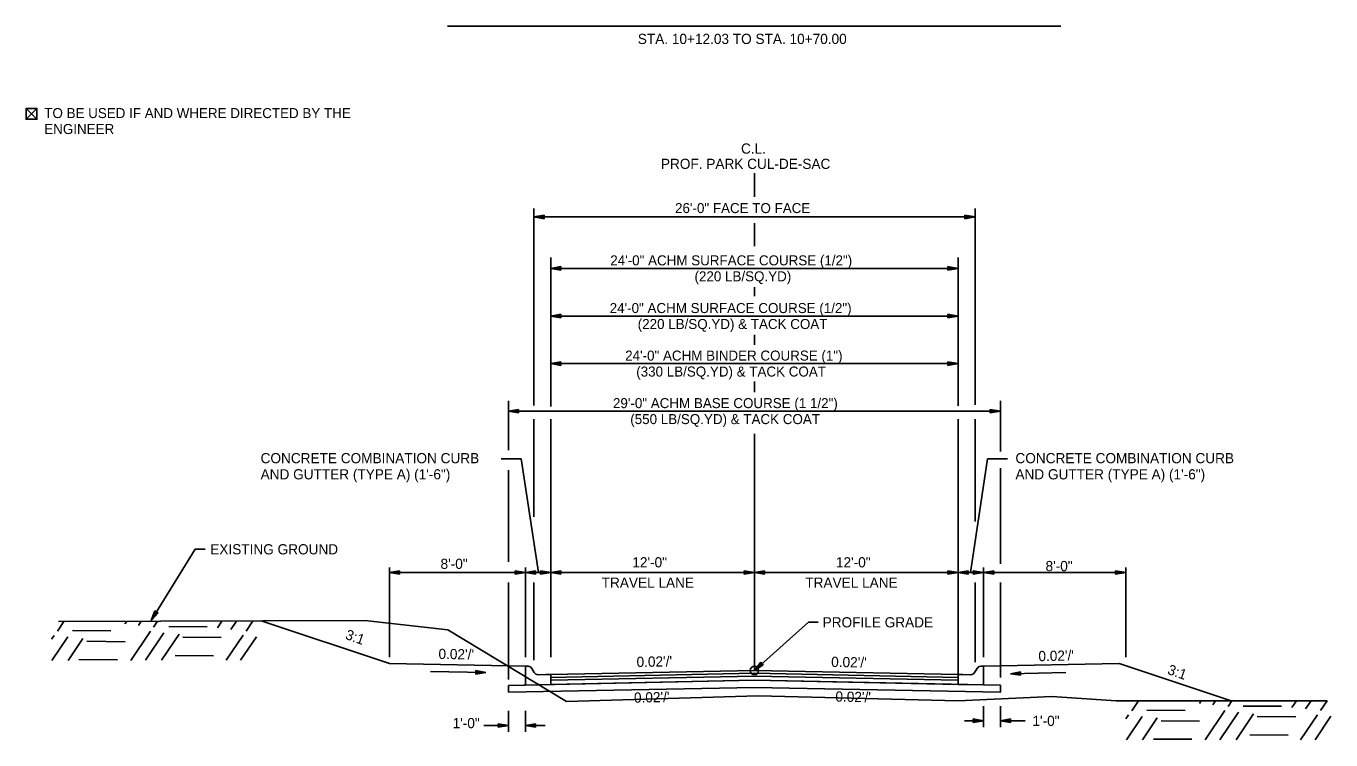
# Model space of a CAD drawing. Extents: x 1001270 to 1003428, y 1840152 to 1842912.
# Drawn here: x 1001306.6 to 1001383.5, y 1841414.6 to 1841456.7 of the extents above; entities that cross this region are included whole.
import ezdxf

# ---------------------------------------------------------------- set-up
doc = ezdxf.new("R2010")
doc.units = 0
for name, color, linetype in [('10', 7, 'Continuous'), ('19', 7, 'Continuous'), ('20', 7, 'Continuous'), ('8', 7, 'Continuous'), ('Default', 7, 'Continuous')]:
    doc.layers.add(name, color=color, linetype=linetype)

# ---------------------------------------------------------------- blocks, each defined once
blk = doc.blocks.new('TM')
at = {"layer": '8'}
for p, q in [((-120.309, 21.181), (-119.787, -20.829)), ((0, 0), (-120.309, 21.181)), ((-31.382, 2.945), (-120.176, 10.512)), ((-119.787, -20.829), (0, 0)), ((-119.911, -10.826), (-31.307, -3.057))]:
    blk.add_line(p, q, dxfattribs=at)

msp = doc.modelspace()

# ---------------------------------------------------------------- linework, layer by layer
at = {"layer": '10'}
for p, q in [((1001306.574, 1841451.825), (1001307.216, 1841451.184)), ((1001307.216, 1841451.825), (1001306.574, 1841451.184)), ((1001306.956, 1841451.184), (1001306.967, 1841451.184))]:
    msp.add_line(p, q, dxfattribs=at)
msp.add_lwpolyline([(1001306.967, 1841451.184), (1001307.216, 1841451.184), (1001307.216, 1841451.825), (1001306.574, 1841451.825), (1001306.574, 1841451.184), (1001306.956, 1841451.184)], dxfattribs=at)
at = {"layer": '19'}
for p, q in [((1001331.401, 1841456.668), (1001367.551, 1841456.668)), ((1001349.497, 1841446.616), (1001349.497, 1841448.008)), ((1001336.498, 1841434.333), (1001336.498, 1841445.929)), ((1001362.498, 1841434.372), (1001362.498, 1841445.929)), ((1001337.098, 1841445.531), (1001336.498, 1841445.426)), ((1001336.498, 1841445.426), (1001362.498, 1841445.426)), ((1001336.498, 1841445.426), (1001337.098, 1841445.321)), ((1001337.098, 1841445.476), (1001336.658, 1841445.441)), ((1001336.658, 1841445.411), (1001337.098, 1841445.371)), ((1001337.098, 1841445.321), (1001337.098, 1841445.531)), ((1001349.497, 1841443.716), (1001349.497, 1841445.057)), ((1001361.898, 1841445.321), (1001361.898, 1841445.531)), ((1001361.898, 1841445.531), (1001362.498, 1841445.426)), ((1001361.898, 1841445.476), (1001362.338, 1841445.441)), ((1001362.498, 1841445.426), (1001361.898, 1841445.321)), ((1001362.338, 1841445.411), (1001361.898, 1841445.371)), ((1001337.497, 1841434.273), (1001337.497, 1841443.05)), ((1001338.098, 1841442.504), (1001337.498, 1841442.399)), ((1001338.098, 1841442.294), (1001338.098, 1841442.504)), ((1001360.898, 1841442.294), (1001360.898, 1841442.504)), ((1001360.898, 1841442.504), (1001361.498, 1841442.399)), ((1001361.497, 1841434.307), (1001361.497, 1841443.05)), ((1001337.497, 1841442.399), (1001361.497, 1841442.399)), ((1001337.498, 1841442.399), (1001338.098, 1841442.294)), ((1001338.098, 1841442.449), (1001337.658, 1841442.414)), ((1001337.658, 1841442.384), (1001338.098, 1841442.344)), ((1001360.898, 1841442.449), (1001361.338, 1841442.414)), ((1001361.498, 1841442.399), (1001360.898, 1841442.294)), ((1001361.338, 1841442.384), (1001360.898, 1841442.344)), ((1001349.497, 1841440.756), (1001349.497, 1841441.284)), ((1001337.491, 1841439.592), (1001337.497, 1841439.592)), ((1001361.497, 1841439.592), (1001337.497, 1841439.592)), ((1001338.098, 1841439.697), (1001337.498, 1841439.592)), ((1001337.498, 1841439.592), (1001338.098, 1841439.487)), ((1001338.098, 1841439.642), (1001337.658, 1841439.607)), ((1001337.658, 1841439.577), (1001338.098, 1841439.537)), ((1001338.098, 1841439.487), (1001338.098, 1841439.697)), ((1001360.898, 1841439.485), (1001360.898, 1841439.695)), ((1001360.898, 1841439.695), (1001361.498, 1841439.591)), ((1001360.898, 1841439.64), (1001361.338, 1841439.606)), ((1001361.498, 1841439.591), (1001360.898, 1841439.485)), ((1001361.338, 1841439.576), (1001360.898, 1841439.535)), ((1001349.497, 1841437.901), (1001349.497, 1841438.483)), ((1001361.497, 1841436.792), (1001337.497, 1841436.792)), ((1001338.098, 1841436.897), (1001337.498, 1841436.792)), ((1001337.498, 1841436.792), (1001338.098, 1841436.687)), ((1001338.098, 1841436.842), (1001337.658, 1841436.807)), ((1001337.658, 1841436.777), (1001338.098, 1841436.737)), ((1001338.098, 1841436.687), (1001338.098, 1841436.897)), ((1001360.898, 1841436.686), (1001360.898, 1841436.896)), ((1001360.898, 1841436.896), (1001361.498, 1841436.791)), ((1001360.898, 1841436.841), (1001361.338, 1841436.806)), ((1001361.498, 1841436.791), (1001360.898, 1841436.686)), ((1001361.338, 1841436.776), (1001360.898, 1841436.736)), ((1001349.497, 1841435.103), (1001349.497, 1841435.734)), ((1001334.997, 1841431.688), (1001334.997, 1841434.592)), ((1001335.597, 1841434.097), (1001334.997, 1841433.992)), ((1001335.597, 1841433.887), (1001335.597, 1841434.097)), ((1001363.397, 1841433.885), (1001363.397, 1841434.095)), ((1001363.397, 1841434.095), (1001363.997, 1841433.991)), ((1001363.994, 1841431.61), (1001363.994, 1841434.592)), ((1001334.997, 1841433.992), (1001335.597, 1841433.887)), ((1001334.997, 1841433.992), (1001363.994, 1841433.992)), ((1001335.597, 1841434.042), (1001335.157, 1841434.007)), ((1001335.157, 1841433.977), (1001335.597, 1841433.937)), ((1001336.498, 1841427.758), (1001336.498, 1841433.516)), ((1001337.497, 1841419.498), (1001337.497, 1841433.516)), ((1001361.497, 1841418.48), (1001361.497, 1841433.516)), ((1001362.498, 1841427.486), (1001362.498, 1841433.516)), ((1001363.397, 1841434.04), (1001363.837, 1841434.006)), ((1001363.997, 1841433.991), (1001363.397, 1841433.885)), ((1001363.837, 1841433.976), (1001363.397, 1841433.935)), ((1001349.497, 1841418.72), (1001349.497, 1841432.656)), ((1001334.578, 1841431.181), (1001335.757, 1841431.181)), ((1001335.757, 1841431.181), (1001336.772, 1841424.489)), ((1001363.228, 1841431.181), (1001362.24, 1841424.489)), ((1001364.407, 1841431.181), (1001363.228, 1841431.181)), ((1001334.997, 1841425.113), (1001334.997, 1841430.521)), ((1001363.994, 1841424.996), (1001363.994, 1841430.637)), ((1001327.988, 1841419.498), (1001327.988, 1841424.789)), ((1001328.588, 1841424.594), (1001327.988, 1841424.489)), ((1001327.988, 1841424.489), (1001337.497, 1841424.489)), ((1001327.988, 1841424.489), (1001328.588, 1841424.384)), ((1001328.588, 1841424.539), (1001328.148, 1841424.504)), ((1001328.148, 1841424.474), (1001328.588, 1841424.434)), ((1001328.588, 1841424.384), (1001328.588, 1841424.594)), ((1001335.397, 1841424.594), (1001335.397, 1841424.384)), ((1001335.997, 1841424.489), (1001335.397, 1841424.594)), ((1001335.837, 1841424.504), (1001335.397, 1841424.539)), ((1001335.397, 1841424.384), (1001335.997, 1841424.489)), ((1001335.397, 1841424.434), (1001335.837, 1841424.474)), ((1001335.997, 1841419.498), (1001335.997, 1841424.789)), ((1001336.597, 1841424.594), (1001335.997, 1841424.489)), ((1001335.997, 1841424.489), (1001336.597, 1841424.384)), ((1001336.597, 1841424.539), (1001336.157, 1841424.504)), ((1001336.157, 1841424.474), (1001336.597, 1841424.434)), ((1001336.597, 1841424.384), (1001336.597, 1841424.594)), ((1001336.897, 1841424.594), (1001336.897, 1841424.384)), ((1001337.497, 1841424.489), (1001336.897, 1841424.594)), ((1001337.337, 1841424.504), (1001336.897, 1841424.539)), ((1001336.897, 1841424.384), (1001337.497, 1841424.489)), ((1001336.897, 1841424.434), (1001337.337, 1841424.474)), ((1001338.097, 1841424.594), (1001337.497, 1841424.489)), ((1001337.497, 1841424.489), (1001349.497, 1841424.489)), ((1001337.497, 1841424.489), (1001338.097, 1841424.384)), ((1001338.097, 1841424.539), (1001337.657, 1841424.504)), ((1001337.657, 1841424.474), (1001338.097, 1841424.434)), ((1001338.097, 1841424.384), (1001338.097, 1841424.594)), ((1001348.897, 1841424.594), (1001348.897, 1841424.384)), ((1001349.497, 1841424.489), (1001348.897, 1841424.594)), ((1001349.337, 1841424.504), (1001348.897, 1841424.539)), ((1001348.897, 1841424.384), (1001349.497, 1841424.489)), ((1001348.897, 1841424.434), (1001349.337, 1841424.474)), ((1001350.097, 1841424.594), (1001349.497, 1841424.489)), ((1001349.497, 1841424.489), (1001361.497, 1841424.489)), ((1001349.497, 1841424.489), (1001350.097, 1841424.384)), ((1001350.097, 1841424.539), (1001349.657, 1841424.504)), ((1001349.657, 1841424.474), (1001350.097, 1841424.434)), ((1001350.097, 1841424.384), (1001350.097, 1841424.594)), ((1001360.897, 1841424.384), (1001360.897, 1841424.594)), ((1001360.897, 1841424.594), (1001361.497, 1841424.489)), ((1001360.897, 1841424.539), (1001361.337, 1841424.504)), ((1001361.497, 1841424.489), (1001360.897, 1841424.384)), ((1001361.337, 1841424.474), (1001360.897, 1841424.434)), ((1001361.497, 1841424.489), (1001362.097, 1841424.594)), ((1001362.097, 1841424.384), (1001361.497, 1841424.489)), ((1001362.997, 1841424.489), (1001361.497, 1841424.489)), ((1001361.657, 1841424.504), (1001362.097, 1841424.539)), ((1001362.097, 1841424.434), (1001361.657, 1841424.474)), ((1001362.097, 1841424.594), (1001362.097, 1841424.384)), ((1001362.397, 1841424.384), (1001362.397, 1841424.594)), ((1001362.397, 1841424.594), (1001362.997, 1841424.489)), ((1001362.397, 1841424.539), (1001362.837, 1841424.504)), ((1001362.997, 1841424.489), (1001362.397, 1841424.384)), ((1001362.837, 1841424.474), (1001362.397, 1841424.434)), ((1001362.997, 1841419.498), (1001362.997, 1841424.789)), ((1001362.997, 1841424.489), (1001363.597, 1841424.594)), ((1001362.997, 1841424.489), (1001363.597, 1841424.594)), ((1001363.597, 1841424.384), (1001362.997, 1841424.489)), ((1001363.597, 1841424.384), (1001362.997, 1841424.489)), ((1001364.497, 1841424.489), (1001362.997, 1841424.489)), ((1001363.157, 1841424.504), (1001363.597, 1841424.539)), ((1001363.157, 1841424.504), (1001363.597, 1841424.539)), ((1001363.597, 1841424.434), (1001363.157, 1841424.474)), ((1001363.597, 1841424.434), (1001363.157, 1841424.474)), ((1001363.597, 1841424.594), (1001363.597, 1841424.384)), ((1001363.597, 1841424.594), (1001363.597, 1841424.384)), ((1001364.497, 1841424.489), (1001371.381, 1841424.489)), ((1001370.786, 1841424.385), (1001370.786, 1841424.595)), ((1001370.786, 1841424.595), (1001371.386, 1841424.49)), ((1001370.786, 1841424.54), (1001371.226, 1841424.505)), ((1001371.386, 1841424.49), (1001370.786, 1841424.385)), ((1001371.226, 1841424.475), (1001370.786, 1841424.435)), ((1001371.386, 1841419.499), (1001371.386, 1841424.79)), ((1001334.997, 1841418.188), (1001334.997, 1841423.907)), ((1001336.498, 1841419.316), (1001336.498, 1841423.907)), ((1001362.498, 1841419.199), (1001362.498, 1841423.907)), ((1001363.994, 1841418.304), (1001363.994, 1841423.907)), ((1001313.947, 1841421.656), (1001314.17, 1841422.222)), ((1001314.348, 1841422.113), (1001313.947, 1841421.656)), ((1001314.021, 1841421.796), (1001314.213, 1841422.19)), ((1001314.307, 1841422.134), (1001314.043, 1841421.785)), ((1001314.17, 1841422.222), (1001314.348, 1841422.113)), ((1001308.416, 1841421.026), (1001308.808, 1841421.609)), ((1001309.305, 1841421.065), (1001311.564, 1841421.043)), ((1001312.401, 1841421.46), (1001312.507, 1841421.61)), ((1001312.753, 1841419.313), (1001313.906, 1841421.034)), ((1001313.196, 1841421.368), (1001313.362, 1841421.612)), ((1001314.091, 1841421.276), (1001314.317, 1841421.615)), ((1001314.979, 1841421.305), (1001317.24, 1841421.294)), ((1001317.856, 1841421.22), (1001318.117, 1841421.616)), ((1001318.65, 1841421.128), (1001318.982, 1841421.617)), ((1001319.546, 1841421.036), (1001319.926, 1841421.61)), ((1001327.988, 1841419.126), (1001320.437, 1841421.643)), ((1001308.076, 1841420.558), (1001308.23, 1841420.783)), ((1001308.099, 1841419.309), (1001309.025, 1841420.692)), ((1001309.054, 1841419.311), (1001309.92, 1841420.599)), ((1001310.145, 1841420.436), (1001312.404, 1841420.414)), ((1001313.608, 1841419.315), (1001314.7, 1841420.942)), ((1001314.563, 1841419.317), (1001315.596, 1841420.85)), ((1001315.809, 1841420.677), (1001318.08, 1841420.664)), ((1001318.363, 1841419.318), (1001319.36, 1841420.794)), ((1001319.218, 1841419.321), (1001320.155, 1841420.702)), ((1001315.367, 1841419.607), (1001317.627, 1841419.585)), ((1001309.692, 1841419.356), (1001311.962, 1841419.344)), ((1001327.988, 1841419.126), (1001335.997, 1841418.965)), ((1001336.164, 1841418.965), (1001335.997, 1841418.965)), ((1001335.997, 1841418.965), (1001335.997, 1841418.632)), ((1001336.526, 1841418.589), (1001336.38, 1841418.841)), ((1001337.497, 1841418.48), (1001349.497, 1841418.72)), ((1001349.497, 1841418.72), (1001349.877, 1841419.197)), ((1001350.015, 1841419.04), (1001349.497, 1841418.72)), ((1001349.497, 1841418.72), (1001361.497, 1841418.48)), ((1001349.609, 1841418.833), (1001349.909, 1841419.153)), ((1001349.982, 1841419.072), (1001349.628, 1841418.816)), ((1001349.877, 1841419.197), (1001350.015, 1841419.04)), ((1001362.469, 1841418.589), (1001362.615, 1841418.841)), ((1001362.831, 1841418.965), (1001362.997, 1841418.965)), ((1001370.997, 1841419.126), (1001362.997, 1841418.965)), ((1001362.997, 1841418.965), (1001362.997, 1841418.632)), ((1001377.586, 1841416.93), (1001370.997, 1841419.126)), ((1001349.497, 1841418.137), (1001334.997, 1841417.837)), ((1001335.997, 1841418.632), (1001335.997, 1841418.45)), ((1001335.997, 1841418.45), (1001335.997, 1841417.857)), ((1001337.213, 1841418.474), (1001336.747, 1841418.465)), ((1001337.497, 1841418.48), (1001337.213, 1841418.474)), ((1001337.213, 1841418.474), (1001337.213, 1841418.474)), ((1001337.213, 1841418.474), (1001337.213, 1841418.474)), ((1001337.497, 1841418.313), (1001349.497, 1841418.553)), ((1001337.497, 1841418.147), (1001349.497, 1841418.387)), ((1001349.497, 1841418.387), (1001337.497, 1841418.147)), ((1001337.497, 1841417.897), (1001349.497, 1841418.137)), ((1001349.497, 1841418.137), (1001337.497, 1841417.897)), ((1001337.497, 1841417.897), (1001337.497, 1841417.897)), ((1001349.497, 1841418.553), (1001361.497, 1841418.313)), ((1001349.497, 1841418.387), (1001361.497, 1841418.147)), ((1001349.497, 1841418.137), (1001361.497, 1841417.897)), ((1001349.497, 1841418.137), (1001349.497, 1841418.137)), ((1001349.497, 1841418.137), (1001349.497, 1841418.137)), ((1001361.497, 1841418.48), (1001361.781, 1841418.474)), ((1001362.997, 1841417.87), (1001361.497, 1841417.9)), ((1001361.781, 1841418.474), (1001361.782, 1841418.474)), ((1001361.782, 1841418.474), (1001361.782, 1841418.474)), ((1001361.782, 1841418.474), (1001362.247, 1841418.465)), ((1001362.997, 1841418.632), (1001362.997, 1841418.45)), ((1001362.997, 1841418.45), (1001362.997, 1841417.87)), ((1001334.997, 1841417.837), (1001335.997, 1841417.857)), ((1001334.997, 1841417.43), (1001334.997, 1841417.837)), ((1001334.997, 1841417.837), (1001334.997, 1841417.43)), ((1001334.997, 1841417.43), (1001349.497, 1841417.72)), ((1001334.997, 1841417.43), (1001349.497, 1841417.72)), ((1001335.997, 1841417.857), (1001337.498, 1841417.887)), ((1001349.497, 1841417.72), (1001363.997, 1841417.43)), ((1001362.997, 1841417.87), (1001363.997, 1841417.85)), ((1001363.997, 1841417.43), (1001363.997, 1841417.85)), ((1001362.997, 1841415.38), (1001362.997, 1841416.618)), ((1001363.997, 1841415.38), (1001363.997, 1841416.618)), ((1001371.732, 1841416.346), (1001372.124, 1841416.929)), ((1001372.621, 1841416.385), (1001374.881, 1841416.364)), ((1001375.718, 1841416.78), (1001375.824, 1841416.93)), ((1001376.513, 1841416.688), (1001376.678, 1841416.932)), ((1001377.408, 1841416.596), (1001377.634, 1841416.935)), ((1001378.295, 1841416.625), (1001380.556, 1841416.614)), ((1001381.172, 1841416.54), (1001381.434, 1841416.936)), ((1001381.967, 1841416.449), (1001382.298, 1841416.937)), ((1001382.862, 1841416.356), (1001383.243, 1841416.93)), ((1001334.997, 1841415.101), (1001334.997, 1841416.339)), ((1001335.997, 1841415.101), (1001335.997, 1841416.339)), ((1001361.886, 1841415.758), (1001362.997, 1841415.758)), ((1001362.397, 1841415.863), (1001362.397, 1841415.653)), ((1001362.997, 1841415.758), (1001362.397, 1841415.863)), ((1001362.397, 1841415.863), (1001362.397, 1841415.653)), ((1001362.997, 1841415.758), (1001362.397, 1841415.863)), ((1001362.837, 1841415.773), (1001362.397, 1841415.808)), ((1001362.837, 1841415.773), (1001362.397, 1841415.808)), ((1001362.397, 1841415.653), (1001362.997, 1841415.758)), ((1001362.397, 1841415.653), (1001362.997, 1841415.758)), ((1001362.397, 1841415.703), (1001362.837, 1841415.743)), ((1001362.397, 1841415.703), (1001362.837, 1841415.743)), ((1001363.997, 1841415.758), (1001364.597, 1841415.863)), ((1001363.997, 1841415.758), (1001364.597, 1841415.863)), ((1001364.597, 1841415.653), (1001363.997, 1841415.758)), ((1001363.997, 1841415.758), (1001365.446, 1841415.758)), ((1001364.597, 1841415.653), (1001363.997, 1841415.758)), ((1001363.997, 1841415.758), (1001365.446, 1841415.758)), ((1001364.157, 1841415.773), (1001364.597, 1841415.808)), ((1001364.157, 1841415.773), (1001364.597, 1841415.808)), ((1001364.597, 1841415.703), (1001364.157, 1841415.743)), ((1001364.597, 1841415.703), (1001364.157, 1841415.743)), ((1001364.597, 1841415.863), (1001364.597, 1841415.653)), ((1001364.597, 1841415.863), (1001364.597, 1841415.653)), ((1001371.393, 1841415.878), (1001371.547, 1841416.103)), ((1001371.415, 1841414.629), (1001372.341, 1841416.012)), ((1001372.37, 1841414.631), (1001373.237, 1841415.919)), ((1001373.461, 1841415.756), (1001375.721, 1841415.734)), ((1001376.07, 1841414.633), (1001377.222, 1841416.354)), ((1001376.925, 1841414.635), (1001378.017, 1841416.262)), ((1001377.88, 1841414.637), (1001378.912, 1841416.17)), ((1001379.126, 1841415.997), (1001381.396, 1841415.985)), ((1001381.68, 1841414.638), (1001382.676, 1841416.114)), ((1001382.535, 1841414.641), (1001383.471, 1841416.022)), ((1001333.549, 1841415.479), (1001334.997, 1841415.479)), ((1001333.549, 1841415.479), (1001334.997, 1841415.479)), ((1001334.397, 1841415.584), (1001334.397, 1841415.374)), ((1001334.997, 1841415.479), (1001334.397, 1841415.584)), ((1001334.397, 1841415.584), (1001334.397, 1841415.374)), ((1001334.997, 1841415.479), (1001334.397, 1841415.584)), ((1001334.837, 1841415.494), (1001334.397, 1841415.529)), ((1001334.837, 1841415.494), (1001334.397, 1841415.529)), ((1001334.397, 1841415.374), (1001334.997, 1841415.479)), ((1001334.397, 1841415.374), (1001334.997, 1841415.479)), ((1001334.397, 1841415.424), (1001334.837, 1841415.464)), ((1001334.397, 1841415.424), (1001334.837, 1841415.464)), ((1001335.997, 1841415.479), (1001336.597, 1841415.584)), ((1001335.997, 1841415.479), (1001336.597, 1841415.584)), ((1001336.597, 1841415.374), (1001335.997, 1841415.479)), ((1001336.597, 1841415.374), (1001335.997, 1841415.479)), ((1001335.997, 1841415.479), (1001337.17, 1841415.479)), ((1001336.157, 1841415.494), (1001336.597, 1841415.529)), ((1001336.157, 1841415.494), (1001336.597, 1841415.529)), ((1001336.597, 1841415.424), (1001336.157, 1841415.464)), ((1001336.597, 1841415.424), (1001336.157, 1841415.464)), ((1001336.597, 1841415.584), (1001336.597, 1841415.374)), ((1001336.597, 1841415.584), (1001336.597, 1841415.374)), ((1001378.684, 1841414.927), (1001380.943, 1841414.905)), ((1001373.008, 1841414.676), (1001375.279, 1841414.664))]:
    msp.add_line(p, q, dxfattribs=at)
for points in [[(1001317.129, 1841425.855), (1001316.529, 1841425.854), (1001313.947, 1841421.656)], [(1001308.479, 1841421.605), (1001326.537, 1841421.662), (1001331.428, 1841421.109), (1001338.422, 1841416.885)], [(1001353.259, 1841421.555), (1001352.689, 1841421.555), (1001349.497, 1841418.72)], [(1001337.498, 1841417.887), (1001337.497, 1841418.063), (1001337.497, 1841418.313), (1001337.497, 1841418.48)], [(1001337.497, 1841418.147), (1001337.497, 1841417.897)], [(1001349.497, 1841418.137), (1001361.497, 1841417.897), (1001361.497, 1841418.147), (1001349.497, 1841418.387)], [(1001349.497, 1841417.72), (1001363.997, 1841417.43), (1001363.997, 1841417.85), (1001349.497, 1841418.137)], [(1001361.497, 1841417.9), (1001361.497, 1841418.063), (1001361.497, 1841418.313), (1001361.497, 1841418.48)], [(1001338.422, 1841416.885), (1001349.715, 1841417.216), (1001361.498, 1841416.926), (1001367.029, 1841417.175), (1001370.806, 1841416.929), (1001383.243, 1841416.93)]]:
    msp.add_lwpolyline(points, dxfattribs=at)
for points in [[(1001361.497, 1841418.48), (1001349.497, 1841418.72), (1001337.497, 1841418.48), (1001337.497, 1841418.313), (1001349.497, 1841418.553), (1001361.497, 1841418.313)], [(1001361.497, 1841418.313), (1001349.497, 1841418.553), (1001337.497, 1841418.313), (1001337.497, 1841418.147), (1001349.497, 1841418.387), (1001361.497, 1841418.147)]]:
    msp.add_lwpolyline(points, close=True, dxfattribs=at)
msp.add_circle((1001349.497, 1841418.72), 0.25, dxfattribs=at)
for centre, start, end in [((1001336.164, 1841418.715), 30.1619, 90), ((1001362.831, 1841418.715), 90, 149.8381), ((1001336.742, 1841418.715), 210.16348, 271.14576), ((1001362.252, 1841418.715), 268.85424, 329.83652)]:
    msp.add_arc(centre, 0.25, start, end, dxfattribs=at)
at = {"layer": '20'}
for p, q in [((1001330.402, 1841418.665), (1001333.673, 1841418.6)), ((1001367.855, 1841418.593), (1001364.585, 1841418.528))]:
    msp.add_line(p, q, dxfattribs=at)

# ---------------------------------------------------------------- block references
at = {"layer": '19', "xscale": 0.0050063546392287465}
for p, yscale, rotation in [((1001333.673, 1841418.597), 0.005006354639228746, -1.1310771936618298), ((1001364.584, 1841418.525), -0.0050063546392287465, -178.8781640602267)]:
    msp.add_blockref('TM', p, dxfattribs=dict(at, yscale=yscale, rotation=rotation))

# ---------------------------------------------------------------- texts
at = {"layer": '19'}
for s, rotation, p in [('STA. 10+12.03 TO STA. 10+70.00 ', 359.99538, (1001342.625, 1841455.616)), ('CONCRETE COMBINATION CURB', 360, (1001320.395, 1841430.922)), ('AND GUTTER (TYPE A) (1\'-6")', 360, (1001320.395, 1841429.972)), ('PROFILE GRADE', 360, (1001353.518, 1841421.255)), ('3:1', 340.49426, (1001325.344, 1841420.588)), ("0.02'/'", 358.85806, (1001330.873, 1841419.4)), ("0.02'/'", 1.14576, (1001342.557, 1841418.921)), ("0.02'/'", 358.85424, (1001354.015, 1841418.93)), ("0.02'/'", 1.14194, (1001366.239, 1841419.264)), ('3:1', 340.49426, (1001373.795, 1841418.526)), ("0.02'/'", 1.14576, (1001342.405, 1841416.82)), ("0.02'/'", 358.85424, (1001354.264, 1841416.888)), ('1\'-0"', 360, (1001331.71, 1841415.318)), ('1\'-0"', 360, (1001365.881, 1841415.451))]:
    msp.add_text(s, height=0.6, rotation=rotation, dxfattribs=at).set_placement(p)
for s, height, p in [('C.L.', 0.6, (1001348.709, 1841449.157)), ('PROF. PARK CUL-DE-SAC', 0.6, (1001343.987, 1841448.257)), ('26\'-0" FACE TO FACE', 0.59001, (1001344.819, 1841445.656)), ('24\'-0" ACHM SURFACE COURSE (1/2")', 0.59001, (1001341.001, 1841442.577)), ('(220 LB/SQ.YD)', 0.59001, (1001345.967, 1841441.637)), ('24\'-0" ACHM SURFACE COURSE (1/2")', 0.59001, (1001340.968, 1841439.768)), ('(220 LB/SQ.YD) & TACK COAT', 0.59001, (1001342.619, 1841438.828)), ('24\'-0" ACHM BINDER COURSE (1")', 0.59001, (1001341.88, 1841436.968)), ('(330 LB/SQ.YD) & TACK COAT', 0.59001, (1001342.532, 1841436.028)), ('29\'-0" ACHM BASE COURSE (1 1/2")', 0.59001, (1001341.16, 1841434.168)), ('(550 LB/SQ.YD) & TACK COAT', 0.59001, (1001342.18, 1841433.228)), ('CONCRETE COMBINATION CURB', 0.6, (1001364.879, 1841430.922)), ('AND GUTTER (TYPE A) (1\'-6")', 0.6, (1001364.879, 1841429.972)), ('EXISTING GROUND', 0.6, (1001317.429, 1841425.555)), ('8\'-0"', 0.6, (1001330.999, 1841424.699)), ('12\'-0"', 0.6, (1001342.3, 1841424.789)), ('12\'-0"', 0.6, (1001354.3, 1841424.789)), ('8\'-0"', 0.6, (1001366.653, 1841424.568)), ('TRAVEL LANE', 0.6, (1001340.497, 1841423.589)), ('TRAVEL LANE', 0.6, (1001352.497, 1841423.589))]:
    msp.add_text(s, height=height, dxfattribs=at).set_placement(p)
at = {"layer": 'Default'}
for s, height, p in [('TO BE USED IF AND WHERE DIRECTED BY THE ', 0.59001, (1001307.647, 1841451.252)), ('ENGINEER', 0.59, (1001307.647, 1841450.312))]:
    msp.add_text(s, height=height, rotation=359.99538, dxfattribs=at).set_placement(p)

doc.saveas('drawing.dxf')
